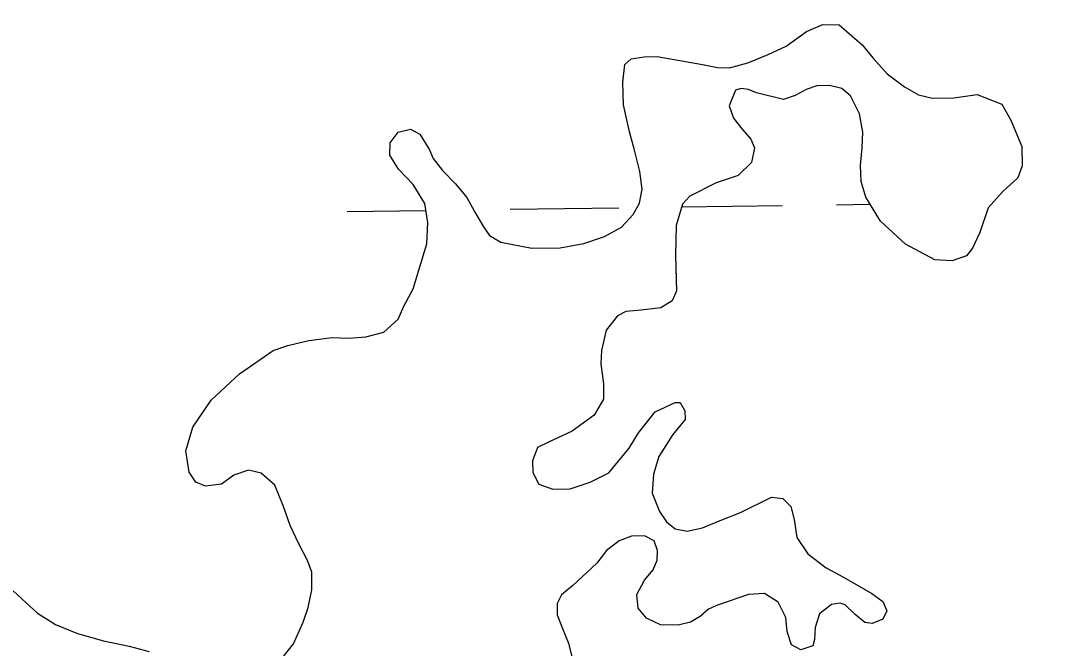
# Model space of a CAD drawing. Extents: x 3767014 to 3805179, y 361544 to 387384.
# Drawn here: x 3786759.6 to 3787068, y 370151.3 to 370335.8 of the extents above; entities that cross this region are included whole.
import ezdxf

# ---------------------------------------------------------------- set-up
doc = ezdxf.new("R2010")
doc.units = 0
for name, color, linetype in [('V-RIVR-EDGE', 7, 'Continuous'), ('V-TOPO-SHOR', 7, 'Continuous'), ('V-WETL-SWMP', 7, 'Continuous')]:
    doc.layers.add(name, color=color, linetype=linetype)

msp = doc.modelspace()

# ---------------------------------------------------------------- linework, layer by layer
at = {"layer": 'V-RIVR-EDGE'}
msp.add_spline([(3785266.865, 377529.211), (3785342.8, 377494.248), (3785391.258, 377467.439), (3785439.72, 377442.249), (3785475.246, 377418.707), (3785525.316, 377389.469), (3785575.383, 377359.422), (3785621.413, 377331.811), (3785722.351, 377269.288), (3785796.661, 377231.094), (3785852.385, 377199.415), (3785928.324, 377166.069), (3785964.678, 377149.804), (3786028.506, 377124.576), (3786060.018, 377113.175), (3786092.316, 377092.068), (3786117.34, 377073.405), (3786135.083, 377053.143), (3786154.458, 377039.347), (3786176.258, 377024.735), (3786206.946, 377006.867), (3786256.211, 376979.248), (3786328.098, 376942.677), (3786374.949, 376919.917), (3786491.265, 376862.208), (3786553.467, 376833.749), (3786619.713, 376805.279), (3786729.589, 376759.718), (3786796.656, 376736.099), (3786845.136, 376718.187), (3786867.767, 376712.469), (3787003.51, 376661.992), (3787089.16, 376631.048), (3787163.496, 376603.367), (3787230.559, 376578.13), (3787257.223, 376568.359), (3787300.044, 376551.27), (3787354.992, 376532.533), (3787409.127, 376512.181), (3787544.074, 376466.558), (3787612.756, 376442.126), (3787657.197, 376425.841), (3787730.724, 376398.162), (3787781.63, 376380.244), (3787834.96, 376361.511), (3787891.524, 376341.961), (3787940, 376322.432), (3787998.976, 376297.215), (3788050.697, 376281.721), (3788117.768, 376259.719), (3788176.757, 376240.164), (3788221.198, 376223.879), (3788259.981, 376209.226), (3788406.252, 376164.383), (3788541.215, 376125.23), (3788606.67, 376104.041), (3788679.39, 376077.173), (3788748.889, 376055.974), (3788871.693, 376005.528), (3788969.454, 375966.467), (3789047.013, 375933.926), (3789119.723, 375903.014), (3789155.253, 375881.09), (3789182.716, 375867.274), (3789214.225, 375854.256), (3789257.04, 375834.74), (3789281.286, 375828.21), (3789303.105, 375821.686), (3789328.955, 375809.491), (3789367.724, 375789.177), (3789414.577, 375767.225), (3789468.708, 375745.255), (3789509.105, 375728.981), (3789555.157, 375710.266), (3789585.849, 375694.015), (3789620.578, 375675.328), (3789681.97, 375646.062), (3789753.859, 375610.3), (3789792.633, 375591.603), (3789842.712, 375566.408), (3789897.64, 375539.584), (3789938.019, 375516.03), (3789968.727, 375506.25), (3790004.289, 375497.265), (3790030.972, 375494.773), (3790047.128, 375487.455), (3790077.007, 375469.589), (3790124.633, 375433.077), (3790192.442, 375382.768), (3790252.165, 375332.478), (3790290.91, 375302.459), (3790337.741, 375271.611), (3790406.357, 375220.491), (3790469.329, 375175.855), (3790570.248, 375106.054), (3790647.751, 375050.868), (3790691.367, 375028.115), (3790744.667, 374997.251), (3790806.838, 374955.852), (3790873.863, 374915.249), (3790932, 374877.903), (3791002.231, 374825.97), (3791052.265, 374782.175), (3791082.927, 374753.793), (3791131.331, 374705.149), (3791170.05, 374664.616), (3791192.631, 374638.681), (3791220.891, 374620.01), (3791288.67, 374557.569), (3791322.577, 374533.223), (3791362.944, 374504.817), (3791396.042, 374480.473), (3791434.785, 374449.645), (3791482.407, 374411.517), (3791534.052, 374365.291), (3791646.192, 374254.216), (3791707.514, 374196.644), (3791738.968, 374161.791), (3791773.65, 374123.694), (3791803.497, 374092.888), (3791829.321, 374070.18), (3791830.912, 374059.662), (3791837.316, 374032.958), (3791849.409, 374017.562), (3791884.123, 373992.405), (3791930.977, 373971.262), (3791954.393, 373955.838), (3791993.134, 373924.202), (3792026.979, 373874.785), (3792047.912, 373836.722), (3792063.186, 373799.482), (3792086.509, 373746.857), (3792112.249, 373690.181), (3792141.261, 373648.864), (3792158.993, 373624.558), (3792177.552, 373607.528), (3792214.702, 373586.409), (3792255.083, 373563.665), (3792301.119, 373538.48), (3792346.34, 373510.871), (3792382.671, 373485.71), (3792422.225, 373455.689), (3792479.537, 373411.875), (3792548.144, 373356.711), (3792619.168, 373298.307), (3792672.431, 373252.077), (3792709.534, 373212.357), (3792750.656, 373162.113), (3792839.385, 373068.08), (3792888.572, 373008.92), (3792945.027, 372945.699), (3792999.062, 372884.91), (3793053.898, 372820.884), (3793149.89, 372720.363), (3793208.761, 372653.092), (3793261.195, 372598.777), (3793315.232, 372538.796), (3793358.792, 372493.399), (3793409.592, 372432.618), (3793462.809, 372367.787), (3793498.283, 372323.219), (3793536.997, 372280.26), (3793578.124, 372232.443), (3793604.724, 372196.792), (3793668.438, 372125.466), (3793703.128, 372090.604), (3793760.41, 372034.66), (3793806.384, 371984.404), (3793839.438, 371942.268), (3793939.427, 371823.136), (3793981.333, 371763.186), (3794029.674, 371688.662), (3794050.609, 371651.408), (3794073.177, 371620.62), (3794178.796, 371488.535), (3794237.625, 371404.28), (3794268.243, 371358.106), (3794301.293, 371314.353), (3794332.724, 371269.794), (3794395.613, 371192), (3794429.476, 371149.862), (3794472.201, 371093.953), (3794523.788, 371024.274), (3794601.175, 370922.181), (3794640.679, 370871.942), (3794687.421, 370805.509), (3794733.389, 370752.828), (3794829.339, 370635.323), (3794895.463, 370557.521), (3794959.948, 370470.826), (3795013.158, 370403.569), (3795070.394, 370329.023), (3795159.854, 370203.448), (3795225.98, 370126.454), (3795296.13, 370041.363), (3795379.18, 369940.065), (3795459.001, 369841.201), (3795508.163, 369772.337), (3795554.103, 369708.333), (3795661.315, 369566.538), (3795715.338, 369500.897), (3795762.105, 369444.169), (3795798.366, 369390.703), (3795915.247, 369234.327), (3795963.601, 369165.465), (3796028.082, 369077.153), (3796043.387, 369052.853), (3796054.672, 369037.459), (3796077.242, 369007.48), (3796148.213, 368927.239), (3796183.677, 368878.627), (3796226.382, 368814.631), (3796275.531, 368740.105), (3796314.222, 368688.25), (3796353.714, 368633.158), (3796401.268, 368567.533), (3796456.873, 368487.33), (3796513.292, 368409.551), (3796545.533, 368365.8), (3796626.113, 368246.716), (3796670.449, 368188.377), (3796704.298, 368140.578), (3796751.041, 368074.145), (3796787.308, 368023.105), (3796838.907, 367958.278), (3796844.528, 367942.09), (3796845.295, 367925.104), (3796846.094, 367921.059), (3796852.559, 367919.425), (3796863.071, 367918.59), (3796875.166, 367904.003), (3796903.398, 367874.01), (3796931.629, 367844.017), (3796952.579, 367812.424), (3796982.392, 367767.87), (3797007.371, 367730.606), (3797037.194, 367690.095), (3797062.185, 367657.684), (3797075.869, 367631.77), (3797095.223, 367609.078), (3797126.665, 367569.372), (3797156.484, 367527.244), (3797212.099, 367451.085), (3797254.808, 367388.706), (3797302.183, 367327.228)], degree=3, dxfattribs=at)
at = {"layer": 'V-TOPO-SHOR'}
for points in [[(3786868.123, 370296.335), (3786868.234, 370299.911), (3786870.636, 370303.049), (3786874.187, 370303.929), (3786877.001, 370302.51), (3786879.795, 370297.914), (3786880.851, 370295.36), (3786883.62, 370291.756), (3786887.487, 370287.881), (3786890.762, 370283.894), (3786893.463, 370278.997), (3786895.74, 370275.183), (3786897.491, 370272.646), (3786900.813, 370270.743), (3786909.888, 370268.982), (3786918.223, 370269.089), (3786925.238, 370270.352), (3786931.343, 370272.39), (3786936.338, 370275.093), (3786939.717, 370278.849), (3786941.622, 370282.171), (3786942.412, 370286.261), (3786941.687, 370291.504), (3786940.037, 370298.113), (3786938.621, 370303.139), (3786936.936, 370311.136), (3786936.672, 370317.78), (3786937.337, 370322.957), (3786939.183, 370324.591), (3786942.941, 370325.179), (3786946.809, 370325.275), (3786960.166, 370322.926), (3786964.555, 370322.042), (3786968.129, 370322.029), (3786973.454, 370323.453), (3786979.446, 370325.884), (3786984.744, 370328.397), (3786990.792, 370332.714), (3786995.507, 370334.717), (3787000.373, 370334.639), (3787007.168, 370328.751), (3787010.238, 370324.956), (3787014.524, 370320.198), (3787019.581, 370316.354), (3787023.708, 370314.075), (3787027.802, 370313.084), (3787034.052, 370313.137), (3787040.976, 370314.104), (3787048.191, 370311.304), (3787050.889, 370306.606), (3787054.057, 370298.844), (3787054.196, 370293.189), (3787052.896, 370289.585), (3787048.431, 370285.503), (3787044.179, 370280.834), (3787041.779, 370273.529), (3787039.61, 370268.91), (3787037.779, 370266.68), (3787033.649, 370265.189), (3787028.477, 370265.558), (3787019.831, 370270.109), (3787012.517, 370276.875), (3787008.176, 370283.914), (3787006.869, 370288.547), (3787006.654, 370293.306), (3787007.121, 370298.477), (3787007.305, 370303.049), (3787006.377, 370308.484), (3787003.666, 370313.778), (3787001.133, 370315.898), (3786997.536, 370316.803), (3786993.768, 370316.709), (3786990.618, 370315.638), (3786987.386, 370313.87), (3786983.942, 370312.695), (3786976.055, 370314.585), (3786973.646, 370315.615), (3786971.555, 370315.863), (3786969.88, 370315.425), (3786968.008, 370310.813), (3786969.29, 370307.171), (3786971.85, 370303.96), (3786974.402, 370301.046), (3786975.459, 370298.492), (3786974.574, 370294.103), (3786970.599, 370290.33), (3786964.201, 370288.188), (3786956.457, 370284.225), (3786954.231, 370281.889), (3786952.402, 370275.591), (3786952.218, 370266.95), (3786952.404, 370259.412), (3786952.478, 370256.436), (3786951.264, 370253.43), (3786947.839, 370251.359), (3786942.099, 370250.72), (3786937.544, 370250.31), (3786935.095, 370249.059), (3786931.824, 370244.81), (3786930.384, 370238.819), (3786930.182, 370234.944)], [(3786835.003, 370146.442), (3786839.816, 370152.516), (3786842.634, 370158.939), (3786844.116, 370163.244), (3786845.179, 370168.431), (3786845.149, 370173.691), (3786843.979, 370176.836), (3786841.37, 370181.934), (3786838.855, 370187.33), (3786836.832, 370192.938), (3786834.294, 370199.227), (3786830.235, 370202.799), (3786826.545, 370203.602), (3786822.211, 370202.205), (3786818.605, 370199.534), (3786813.855, 370198.92), (3786811.047, 370200.143), (3786809.09, 370203.071), (3786808.141, 370209.299), (3786810.152, 370216.297), (3786815.612, 370224.272), (3786823.858, 370232.02), (3786833.813, 370238.815), (3786838.142, 370240.312), (3786844.262, 370241.754), (3786851.186, 370242.62), (3786856.054, 370242.442), (3786861.107, 370242.866), (3786866.331, 370244.283), (3786870.605, 370248.062), (3786872.299, 370251.875), (3786875.049, 370257.005), (3786878.992, 370270.205), (3786879.334, 370276.465), (3786878.4, 370282.1), (3786874.986, 370287.672), (3786870.708, 370292.133), (3786868.123, 370296.335)], [(3786930.182, 370234.944), (3786931.023, 370229.009), (3786931.034, 370224.543), (3786928.273, 370219.81), (3786921.838, 370215.087), (3786914.873, 370211.837), (3786911.637, 370210.268), (3786910.144, 370206.36), (3786910.228, 370202.987), (3786911.999, 370199.559), (3786916.106, 370198.072), (3786921.164, 370198.197), (3786927.073, 370200.128), (3786932.563, 370202.844), (3786938.535, 370210.139), (3786941.302, 370214.673), (3786946.211, 370220.85), (3786952.099, 370223.576), (3786953.59, 370223.512), (3786954.942, 370221.063), (3786955.001, 370218.585), (3786951.44, 370214.131), (3786947.332, 370207.675), (3786945.771, 370202.477), (3786945.314, 370196.907), (3786947.532, 370191.502), (3786949.593, 370188.477), (3786952.126, 370186.356), (3786955.614, 370185.747), (3786960.156, 370186.655), (3786965.362, 370188.866), (3786971.361, 370191.197), (3786980.478, 370195.69), (3786983.765, 370195.277), (3786986.104, 370192.952), (3786987.093, 370189.106), (3786987.917, 370183.865), (3786991.112, 370179.081), (3786996.574, 370174.948), (3787001.604, 370172.196), (3787009.961, 370167.34), (3787013.195, 370165.038), (3787014.354, 370162.287), (3787013.226, 370159.777), (3787010.08, 370158.509), (3787007.889, 370158.853), (3787005.052, 370161.163), (3787002.103, 370164.067), (3787000.602, 370164.528), (3786998.13, 370164.17), (3786994.526, 370161.401), (3786993.336, 370157.401), (3786993.125, 370153.821), (3786992.574, 370152.023), (3786989.031, 370150.843), (3786986.315, 370152.265), (3786985.027, 370156.203), (3786984.63, 370160.262), (3786982.434, 370164.774), (3786978.4, 370167.354), (3786973.644, 370167.039), (3786964.588, 370163.936), (3786961.938, 370162.779), (3786959.411, 370160.633), (3786956.572, 370158.974), (3786953.023, 370158.091), (3786947.76, 370158.161), (3786943.641, 370160.143), (3786941.188, 370163.06), (3786940.79, 370167.121), (3786943.07, 370171.245), (3786945.675, 370174.287), (3786946.795, 370177.193), (3786946.922, 370179.976), (3786945.959, 370182.831), (3786943.043, 370184.346), (3786939.275, 370184.252), (3786935.637, 370182.872), (3786931.937, 370180.003), (3786929.051, 370176.259), (3786921.967, 370169.732), (3786918.66, 370166.969), (3786917.332, 370164.456), (3786917.416, 370161.083), (3786918.905, 370157.051), (3786920.699, 370152.727), (3786921.691, 370148.783)], [(3786757.349, 370168.147), (3786761.107, 370164.667), (3786764.46, 370161.575), (3786769.803, 370158.232), (3786776.217, 370155.611), (3786783.916, 370153.42), (3786791.397, 370151.916), (3786797.291, 370150.276)]]:
    msp.add_lwpolyline(points, dxfattribs=at)
at = {"layer": 'V-WETL-SWMP'}
for p, q in [((3786954.003, 370281.1), (3786983.562, 370281.511)), ((3786999.561, 370281.733), (3787009.437, 370281.87)), ((3786855.575, 370279.733), (3786878.738, 370280.055)), ((3786903.57, 370280.4), (3786935.567, 370280.844))]:
    msp.add_line(p, q, dxfattribs=at)
for points in [[(3786938.621, 370303.139), (3786936.935, 370311.137), (3786936.672, 370317.78), (3786937.338, 370322.957), (3786939.183, 370324.591), (3786942.94, 370325.18), (3786946.809, 370325.275), (3786960.166, 370322.926), (3786964.555, 370322.041), (3786968.129, 370322.03), (3786973.453, 370323.452), (3786979.447, 370325.883), (3786984.745, 370328.396), (3786990.792, 370332.714), (3786995.506, 370334.716), (3787000.372, 370334.638), (3787007.167, 370328.751), (3787010.238, 370324.956), (3787014.524, 370320.199), (3787019.581, 370316.354), (3787023.707, 370314.074), (3787027.801, 370313.083), (3787034.052, 370313.138), (3787040.976, 370314.103), (3787048.191, 370311.304), (3787050.888, 370306.606), (3787054.057, 370298.844), (3787054.197, 370293.19), (3787052.896, 370289.585), (3787048.431, 370285.504), (3787044.18, 370280.834), (3787041.78, 370273.529), (3787039.611, 370268.91), (3787037.78, 370266.681), (3787033.648, 370265.19), (3787028.478, 370265.558), (3787019.83, 370270.109), (3787012.517, 370276.876), (3787008.175, 370283.915), (3787006.869, 370288.547), (3787006.653, 370293.306), (3787007.12, 370298.478), (3787007.305, 370303.049), (3787006.377, 370308.484), (3787003.666, 370313.777), (3787001.132, 370315.898), (3786997.537, 370316.802), (3786993.767, 370316.709), (3786990.618, 370315.638), (3786987.386, 370313.871), (3786983.942, 370312.694), (3786976.054, 370314.584), (3786973.647, 370315.616), (3786971.556, 370315.862), (3786969.88, 370315.424), (3786968.009, 370310.812), (3786969.29, 370307.172), (3786971.85, 370303.959), (3786974.403, 370301.045), (3786975.459, 370298.491), (3786974.575, 370294.102), (3786970.599, 370290.331), (3786964.2, 370288.188), (3786956.457, 370284.225), (3786954.232, 370281.888), (3786952.403, 370275.59), (3786952.219, 370266.95), (3786952.479, 370256.436), (3786951.263, 370253.429), (3786947.84, 370251.359), (3786942.099, 370250.721), (3786937.544, 370250.311), (3786935.094, 370249.059), (3786931.824, 370244.81), (3786930.384, 370238.819), (3786930.182, 370234.944), (3786931.023, 370229.009), (3786931.034, 370224.543), (3786928.273, 370219.81), (3786921.839, 370215.086), (3786914.873, 370211.837), (3786911.636, 370210.268), (3786910.145, 370206.361), (3786910.228, 370202.988), (3786912, 370199.558), (3786916.106, 370198.072), (3786921.164, 370198.197), (3786927.072, 370200.129), (3786932.563, 370202.845), (3786938.536, 370210.139), (3786941.302, 370214.673), (3786946.212, 370220.849), (3786952.099, 370223.575), (3786953.59, 370223.512), (3786954.941, 370221.064), (3786955.002, 370218.585), (3786951.439, 370214.13), (3786947.331, 370207.676), (3786945.772, 370202.477), (3786945.314, 370196.907), (3786947.532, 370191.503)], [(3786835.003, 370146.443), (3786839.815, 370152.517), (3786842.634, 370158.939), (3786844.116, 370163.243), (3786845.179, 370168.431), (3786845.148, 370173.69), (3786843.979, 370176.837), (3786841.371, 370181.934), (3786838.856, 370187.331), (3786836.832, 370192.938), (3786834.295, 370199.227), (3786830.236, 370202.799), (3786826.544, 370203.601), (3786822.212, 370202.204), (3786818.605, 370199.535), (3786813.856, 370198.921), (3786811.047, 370200.142), (3786809.089, 370203.071), (3786808.141, 370209.3), (3786810.152, 370216.298), (3786815.612, 370224.273), (3786823.857, 370232.02), (3786833.813, 370238.816), (3786838.143, 370240.313), (3786844.261, 370241.754), (3786851.187, 370242.62), (3786856.055, 370242.443), (3786861.106, 370242.865), (3786866.332, 370244.284), (3786870.605, 370248.062), (3786872.298, 370251.875), (3786875.049, 370257.005), (3786878.991, 370270.204), (3786879.333, 370276.465), (3786878.4, 370282.099), (3786874.987, 370287.672), (3786870.708, 370292.132), (3786868.123, 370296.336), (3786868.233, 370299.912), (3786870.637, 370303.048), (3786874.188, 370303.93), (3786877.002, 370302.51), (3786879.795, 370297.915), (3786880.851, 370295.36), (3786883.62, 370291.756), (3786887.487, 370287.882), (3786890.762, 370283.893), (3786893.463, 370278.997), (3786895.741, 370275.183), (3786897.491, 370272.646), (3786900.813, 370270.743), (3786909.888, 370268.982), (3786918.223, 370269.088), (3786925.238, 370270.353), (3786931.342, 370272.39), (3786936.337, 370275.094), (3786939.718, 370278.849), (3786941.621, 370282.172), (3786942.413, 370286.261), (3786941.688, 370291.503), (3786940.036, 370298.112), (3786938.621, 370303.139)], [(3786947.532, 370191.503), (3786949.592, 370188.477), (3786952.125, 370186.356), (3786955.614, 370185.748), (3786960.157, 370186.654), (3786965.363, 370188.867), (3786971.36, 370191.198), (3786980.479, 370195.691), (3786983.765, 370195.276), (3786986.105, 370192.952), (3786987.093, 370189.106), (3786987.917, 370183.866), (3786991.112, 370179.081), (3786996.574, 370174.949), (3787001.604, 370172.195), (3787009.962, 370167.339), (3787013.195, 370165.037), (3787014.355, 370162.287), (3787013.226, 370159.777), (3787010.081, 370158.509), (3787007.889, 370158.852), (3787005.053, 370161.164), (3787002.103, 370164.068), (3787000.603, 370164.527), (3786998.13, 370164.169), (3786994.526, 370161.4), (3786993.335, 370157.4), (3786993.125, 370153.822), (3786992.574, 370152.022), (3786989.031, 370150.843), (3786986.316, 370152.265), (3786985.027, 370156.203), (3786984.629, 370160.262), (3786982.434, 370164.774), (3786978.4, 370167.354), (3786973.644, 370167.038), (3786964.589, 370163.936), (3786961.938, 370162.779), (3786959.411, 370160.632), (3786956.573, 370158.974), (3786953.022, 370158.092), (3786947.76, 370158.161), (3786943.642, 370160.143), (3786941.188, 370163.06), (3786940.79, 370167.12), (3786943.07, 370171.245), (3786945.674, 370174.287), (3786946.794, 370177.193), (3786946.923, 370179.975), (3786945.96, 370182.83), (3786943.044, 370184.346), (3786939.275, 370184.253), (3786935.637, 370182.872), (3786931.936, 370180.002), (3786929.051, 370176.258), (3786921.967, 370169.731), (3786918.66, 370166.97), (3786917.333, 370164.456), (3786917.416, 370161.084), (3786918.905, 370157.051), (3786920.699, 370152.728), (3786921.69, 370148.783)], [(3786757.349, 370168.147), (3786761.107, 370164.667), (3786764.459, 370161.574), (3786769.802, 370158.232), (3786776.218, 370155.611), (3786783.915, 370153.419), (3786791.396, 370151.917), (3786797.292, 370150.276)]]:
    msp.add_lwpolyline(points, dxfattribs=at)

doc.saveas('drawing.dxf')
